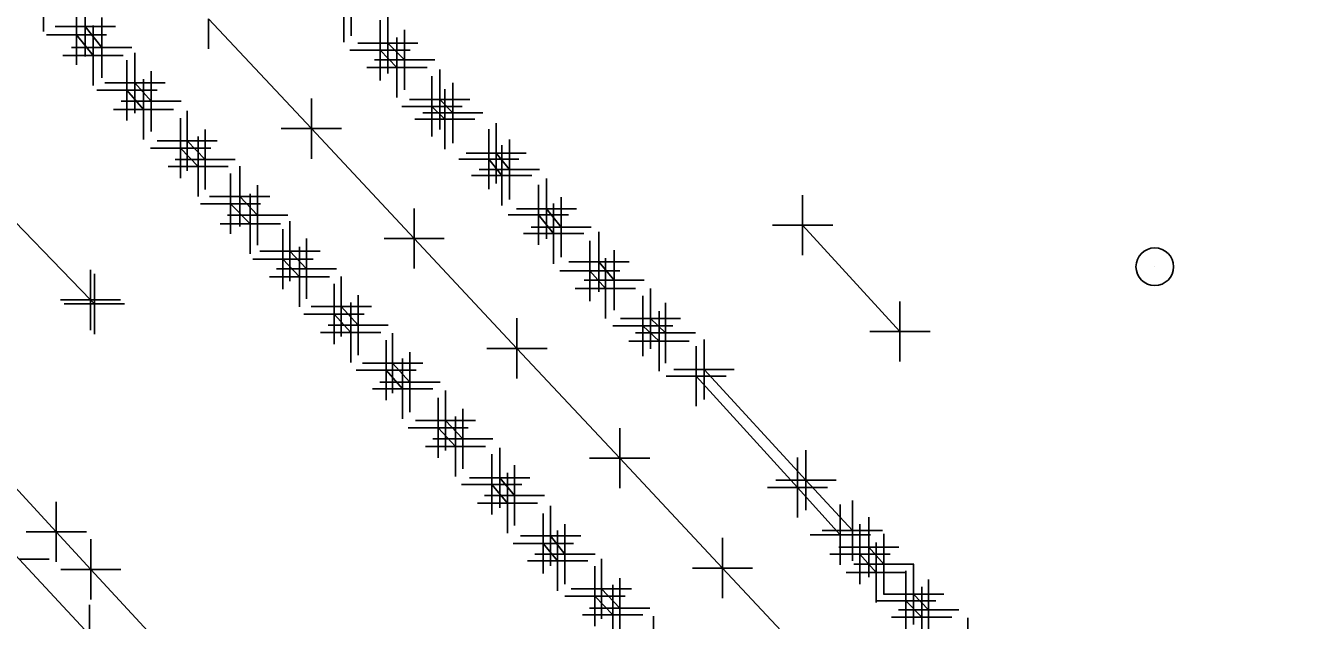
# Model space of a CAD drawing. Extents: x 0 to 1944463, y 0 to 420651.
# Drawn here: x 1943315.9 to 1943400.2, y 417295.8 to 417335.4 of the extents above; entities that cross this region are included whole.
import ezdxf

# ---------------------------------------------------------------- set-up
doc = ezdxf.new("R2010")
doc.units = 0
for name, color, linetype in [('SUR - DTM - Breaklines', 7, 'Continuous'), ('SUR - DTM - Breaklines - Points - Locators', 7, 'Continuous'), ('SUR - DTM - Spot Points - Locators', 7, 'Continuous'), ('SUR - TR-CTRL - Pavement Marking', 7, 'Continuous'), ('SUR - TR-CTRL - Pavement Marking - Points - Locators', 7, 'Continuous'), ('SUR - TRAN - Features', 7, 'Continuous')]:
    doc.layers.add(name, color=color, linetype=linetype)

msp = doc.modelspace()

# ---------------------------------------------------------------- linework, layer by layer
at = {"layer": 'SUR - DTM - Breaklines'}
msp.add_lwpolyline([(1943328.114, 417335.796), (1943334.944, 417328.492), (1943341.775, 417321.189), (1943348.605, 417313.885), (1943355.435, 417306.581), (1943362.266, 417299.277), (1943369.096, 417291.973), (1943375.926, 417284.669), (1943382.756, 417277.365), (1943389.587, 417270.061), (1943396.417, 417262.757), (1943403.247, 417255.453)], dxfattribs=at)
at = {"layer": 'SUR - DTM - Breaklines - Points - Locators'}
for p, q in [((1943328.114, 417335.796), (1943328.114, 417333.796)), ((1943334.944, 417328.492), (1943334.944, 417330.492)), ((1943334.944, 417328.492), (1943332.944, 417328.492)), ((1943334.944, 417328.492), (1943336.944, 417328.492)), ((1943334.944, 417328.492), (1943334.944, 417326.492)), ((1943341.775, 417321.189), (1943341.775, 417323.189)), ((1943341.775, 417321.189), (1943339.775, 417321.189)), ((1943341.775, 417321.189), (1943343.775, 417321.189)), ((1943341.775, 417321.189), (1943341.775, 417319.189)), ((1943348.605, 417313.885), (1943348.605, 417315.885)), ((1943348.605, 417313.885), (1943346.605, 417313.885)), ((1943348.605, 417313.885), (1943350.605, 417313.885)), ((1943348.605, 417313.885), (1943348.605, 417311.885)), ((1943355.435, 417306.581), (1943355.435, 417308.581)), ((1943355.435, 417306.581), (1943353.435, 417306.581)), ((1943355.435, 417306.581), (1943357.435, 417306.581)), ((1943355.435, 417306.581), (1943355.435, 417304.581)), ((1943362.266, 417299.277), (1943362.266, 417301.277)), ((1943362.266, 417299.277), (1943360.266, 417299.277)), ((1943362.266, 417299.277), (1943364.266, 417299.277)), ((1943362.266, 417299.277), (1943362.266, 417297.277))]:
    msp.add_line(p, q, dxfattribs=at)
at = {"layer": 'SUR - DTM - Spot Points - Locators'}
msp.add_line((1943391.01, 417319.3), (1943391.01, 417319.3), dxfattribs=at)
msp.add_circle((1943390.999, 417319.311), 1.25, dxfattribs=at)
at = {"layer": 'SUR - TR-CTRL - Pavement Marking'}
for points in [[(1943319.337, 417334.732), (1943320.434, 417333.36)], [(1943319.916, 417335.281), (1943321.013, 417333.878)], [(1943340.022, 417334.166), (1943341.143, 417333.069)], [(1943339.51, 417333.703), (1943340.631, 417332.556)], [(1943323.222, 417331.532), (1943324.295, 417330.312)], [(1943290.889, 417331.107), (1943297.664, 417323.752), (1943304.439, 417316.397), (1943311.214, 417309.042), (1943317.989, 417301.686), (1943320.289, 417299.189), (1943327.064, 417291.834), (1943333.839, 417284.479), (1943340.614, 417277.123), (1943347.389, 417269.768), (1943354.164, 417262.413), (1943358.443, 417257.768)], [(1943322.686, 417331.044), (1943323.783, 417329.776)], [(1943342.961, 417329.973), (1943343.815, 417329.119)], [(1943343.473, 417330.436), (1943344.351, 417329.534)], [(1943326.253, 417327.193), (1943327.423, 417325.973)], [(1943326.692, 417327.681), (1943327.886, 417326.437)], [(1943346.74, 417326.46), (1943347.593, 417325.387)], [(1943347.228, 417326.851), (1943348.105, 417325.777)], [(1943313.304, 417324.282), (1943320.265, 417317.103), (1943320.521, 417316.838)], [(1943330.181, 417323.991), (1943331.37, 417322.741)], [(1943329.572, 417323.503), (1943330.882, 417322.162)], [(1943350.568, 417323.167), (1943351.543, 417321.947)], [(1943350.032, 417322.761), (1943351.047, 417321.512)], [(1943367.592, 417322.075), (1943374.065, 417315.003)], [(1943333.521, 417320.349), (1943334.618, 417319.178)], [(1943333.058, 417319.812), (1943334.155, 417318.642)], [(1943354.059, 417319.641), (1943355.064, 417318.421)], [(1943353.449, 417319.031), (1943354.485, 417317.872)], [(1943336.454, 417316.167), (1943337.562, 417314.934)], [(1943336.934, 417316.666), (1943338.056, 417315.422)], [(1943356.978, 417315.375), (1943358.051, 417314.361)], [(1943357.485, 417315.863), (1943358.48, 417314.907)], [(1943340.345, 417312.899), (1943341.495, 417311.631)], [(1943339.916, 417312.431), (1943341.008, 417311.201)], [(1943360.523, 417312.03), (1943367.249, 417304.631), (1943370.099, 417301.495)], [(1943361.044, 417312.483), (1943367.813, 417305.122), (1943370.901, 417301.764)], [(1943343.375, 417308.602), (1943344.521, 417307.358)], [(1943343.863, 417309.089), (1943345.009, 417307.87)], [(1943347.465, 417305.28), (1943348.44, 417304.109)], [(1943346.928, 417304.841), (1943347.976, 417303.597)], [(1943350.845, 417301.423), (1943351.795, 417300.203)], [(1943350.357, 417300.91), (1943351.308, 417299.764)], [(1943371.406, 417300.202), (1943372.479, 417298.982)], [(1943371.991, 417300.665), (1943372.991, 417299.543)], [(1943354.22, 417297.893), (1943355.439, 417296.613)], [(1943353.793, 417297.405), (1943354.973, 417296.161)], [(1943374.458, 417297.09), (1943375.506, 417296.017)], [(1943374.97, 417297.529), (1943375.969, 417296.505)]]:
    msp.add_lwpolyline(points, dxfattribs=at)
at = {"layer": 'SUR - TR-CTRL - Pavement Marking - Points - Locators'}
for p, q in [((1943319.916, 417335.281), (1943319.916, 417337.281)), ((1943317.151, 417336.956), (1943317.151, 417334.956)), ((1943319.337, 417334.732), (1943319.337, 417336.732)), ((1943337.579, 417336.664), (1943337.579, 417334.664)), ((1943321.013, 417333.878), (1943321.013, 417335.878)), ((1943337.099, 417336.251), (1943337.099, 417334.251)), ((1943339.51, 417333.703), (1943339.51, 417335.703)), ((1943340.022, 417334.166), (1943340.022, 417336.166)), ((1943319.337, 417334.732), (1943317.337, 417334.732)), ((1943319.916, 417335.281), (1943317.916, 417335.281)), ((1943319.337, 417334.732), (1943321.337, 417334.732)), ((1943319.337, 417334.732), (1943319.337, 417332.732)), ((1943319.916, 417335.281), (1943321.916, 417335.281)), ((1943319.916, 417335.281), (1943319.916, 417333.281)), ((1943320.434, 417333.36), (1943320.434, 417335.36)), ((1943341.143, 417333.069), (1943341.143, 417335.069)), ((1943321.013, 417333.878), (1943319.013, 417333.878)), ((1943321.013, 417333.878), (1943323.013, 417333.878)), ((1943321.013, 417333.878), (1943321.013, 417331.878)), ((1943340.022, 417334.166), (1943338.022, 417334.166)), ((1943340.022, 417334.166), (1943342.022, 417334.166)), ((1943340.022, 417334.166), (1943340.022, 417332.166)), ((1943340.631, 417332.556), (1943340.631, 417334.556)), ((1943320.434, 417333.36), (1943318.434, 417333.36)), ((1943320.434, 417333.36), (1943322.434, 417333.36)), ((1943320.434, 417333.36), (1943320.434, 417331.36)), ((1943322.686, 417331.044), (1943322.686, 417333.044)), ((1943323.222, 417331.532), (1943323.222, 417333.532)), ((1943339.51, 417333.703), (1943337.51, 417333.703)), ((1943341.143, 417333.069), (1943339.143, 417333.069)), ((1943339.51, 417333.703), (1943341.51, 417333.703)), ((1943339.51, 417333.703), (1943339.51, 417331.703)), ((1943341.143, 417333.069), (1943343.143, 417333.069)), ((1943341.143, 417333.069), (1943341.143, 417331.069)), ((1943324.295, 417330.312), (1943324.295, 417332.312)), ((1943340.631, 417332.556), (1943338.631, 417332.556)), ((1943340.631, 417332.556), (1943342.631, 417332.556)), ((1943340.631, 417332.556), (1943340.631, 417330.556)), ((1943343.473, 417330.436), (1943343.473, 417332.436)), ((1943323.222, 417331.532), (1943321.222, 417331.532)), ((1943323.222, 417331.532), (1943325.222, 417331.532)), ((1943323.222, 417331.532), (1943323.222, 417329.532)), ((1943323.783, 417329.776), (1943323.783, 417331.776)), ((1943342.961, 417329.973), (1943342.961, 417331.973)), ((1943344.351, 417329.534), (1943344.351, 417331.534)), ((1943322.686, 417331.044), (1943320.686, 417331.044)), ((1943322.686, 417331.044), (1943324.686, 417331.044)), ((1943322.686, 417331.044), (1943322.686, 417329.044)), ((1943343.815, 417329.119), (1943343.815, 417331.119)), ((1943323.783, 417329.776), (1943321.783, 417329.776)), ((1943324.295, 417330.312), (1943322.295, 417330.312)), ((1943323.783, 417329.776), (1943325.783, 417329.776)), ((1943323.783, 417329.776), (1943323.783, 417327.776)), ((1943324.295, 417330.312), (1943326.295, 417330.312)), ((1943324.295, 417330.312), (1943324.295, 417328.312)), ((1943326.692, 417327.681), (1943326.692, 417329.681)), ((1943342.961, 417329.973), (1943340.961, 417329.973)), ((1943343.473, 417330.436), (1943341.473, 417330.436)), ((1943342.961, 417329.973), (1943344.961, 417329.973)), ((1943342.961, 417329.973), (1943342.961, 417327.973)), ((1943343.473, 417330.436), (1943345.473, 417330.436)), ((1943343.473, 417330.436), (1943343.473, 417328.436)), ((1943326.253, 417327.193), (1943326.253, 417329.193)), ((1943343.815, 417329.119), (1943341.815, 417329.119)), ((1943344.351, 417329.534), (1943342.351, 417329.534)), ((1943343.815, 417329.119), (1943345.815, 417329.119)), ((1943343.815, 417329.119), (1943343.815, 417327.119)), ((1943344.351, 417329.534), (1943346.351, 417329.534)), ((1943344.351, 417329.534), (1943344.351, 417327.534)), ((1943347.228, 417326.851), (1943347.228, 417328.851)), ((1943327.423, 417325.973), (1943327.423, 417327.973)), ((1943327.886, 417326.437), (1943327.886, 417328.437)), ((1943346.74, 417326.46), (1943346.74, 417328.46)), ((1943326.253, 417327.193), (1943324.253, 417327.193)), ((1943326.692, 417327.681), (1943324.692, 417327.681)), ((1943326.253, 417327.193), (1943328.253, 417327.193)), ((1943326.253, 417327.193), (1943326.253, 417325.193)), ((1943326.692, 417327.681), (1943328.692, 417327.681)), ((1943326.692, 417327.681), (1943326.692, 417325.681)), ((1943347.593, 417325.387), (1943347.593, 417327.387)), ((1943348.105, 417325.777), (1943348.105, 417327.777)), ((1943327.886, 417326.437), (1943325.886, 417326.437)), ((1943327.886, 417326.437), (1943329.886, 417326.437)), ((1943327.886, 417326.437), (1943327.886, 417324.437)), ((1943346.74, 417326.46), (1943344.74, 417326.46)), ((1943347.228, 417326.851), (1943345.228, 417326.851)), ((1943346.74, 417326.46), (1943348.74, 417326.46)), ((1943346.74, 417326.46), (1943346.74, 417324.46)), ((1943347.228, 417326.851), (1943349.228, 417326.851)), ((1943347.228, 417326.851), (1943347.228, 417324.851)), ((1943327.423, 417325.973), (1943325.423, 417325.973)), ((1943327.423, 417325.973), (1943329.423, 417325.973)), ((1943327.423, 417325.973), (1943327.423, 417323.973)), ((1943329.572, 417323.503), (1943329.572, 417325.503)), ((1943330.181, 417323.991), (1943330.181, 417325.991)), ((1943348.105, 417325.777), (1943346.105, 417325.777)), ((1943348.105, 417325.777), (1943350.105, 417325.777)), ((1943348.105, 417325.777), (1943348.105, 417323.777)), ((1943331.37, 417322.741), (1943331.37, 417324.741)), ((1943347.593, 417325.387), (1943345.593, 417325.387)), ((1943347.593, 417325.387), (1943349.593, 417325.387)), ((1943347.593, 417325.387), (1943347.593, 417323.387)), ((1943350.032, 417322.761), (1943350.032, 417324.761)), ((1943350.568, 417323.167), (1943350.568, 417325.167)), ((1943330.181, 417323.991), (1943328.181, 417323.991)), ((1943330.181, 417323.991), (1943332.181, 417323.991)), ((1943330.181, 417323.991), (1943330.181, 417321.991)), ((1943330.882, 417322.162), (1943330.882, 417324.162)), ((1943351.543, 417321.947), (1943351.543, 417323.947)), ((1943367.592, 417322.075), (1943367.592, 417324.075)), ((1943329.572, 417323.503), (1943327.572, 417323.503)), ((1943329.572, 417323.503), (1943331.572, 417323.503)), ((1943329.572, 417323.503), (1943329.572, 417321.503)), ((1943350.568, 417323.167), (1943348.568, 417323.167)), ((1943350.568, 417323.167), (1943352.568, 417323.167)), ((1943350.568, 417323.167), (1943350.568, 417321.167)), ((1943351.047, 417321.512), (1943351.047, 417323.512)), ((1943330.882, 417322.162), (1943328.882, 417322.162)), ((1943331.37, 417322.741), (1943329.37, 417322.741)), ((1943330.882, 417322.162), (1943332.882, 417322.162)), ((1943330.882, 417322.162), (1943330.882, 417320.162)), ((1943331.37, 417322.741), (1943333.37, 417322.741)), ((1943331.37, 417322.741), (1943331.37, 417320.741)), ((1943333.521, 417320.349), (1943333.521, 417322.349)), ((1943350.032, 417322.761), (1943348.032, 417322.761)), ((1943350.032, 417322.761), (1943352.032, 417322.761)), ((1943350.032, 417322.761), (1943350.032, 417320.761)), ((1943367.592, 417322.075), (1943365.592, 417322.075)), ((1943367.592, 417322.075), (1943369.592, 417322.075)), ((1943367.592, 417322.075), (1943367.592, 417320.075)), ((1943333.058, 417319.812), (1943333.058, 417321.812)), ((1943334.618, 417319.178), (1943334.618, 417321.178)), ((1943351.047, 417321.512), (1943349.047, 417321.512)), ((1943351.543, 417321.947), (1943349.543, 417321.947)), ((1943351.047, 417321.512), (1943353.047, 417321.512)), ((1943351.047, 417321.512), (1943351.047, 417319.512)), ((1943351.543, 417321.947), (1943353.543, 417321.947)), ((1943351.543, 417321.947), (1943351.543, 417319.947)), ((1943354.059, 417319.641), (1943354.059, 417321.641)), ((1943333.521, 417320.349), (1943331.521, 417320.349)), ((1943333.521, 417320.349), (1943335.521, 417320.349)), ((1943333.521, 417320.349), (1943333.521, 417318.349)), ((1943334.155, 417318.642), (1943334.155, 417320.642)), ((1943353.449, 417319.031), (1943353.449, 417321.031)), ((1943355.064, 417318.421), (1943355.064, 417320.421)), ((1943333.058, 417319.812), (1943331.058, 417319.812)), ((1943333.058, 417319.812), (1943335.058, 417319.812)), ((1943333.058, 417319.812), (1943333.058, 417317.812)), ((1943354.059, 417319.641), (1943352.059, 417319.641)), ((1943354.059, 417319.641), (1943356.059, 417319.641)), ((1943354.059, 417319.641), (1943354.059, 417317.641)), ((1943354.485, 417317.872), (1943354.485, 417319.872)), ((1943320.265, 417317.103), (1943320.265, 417319.103)), ((1943320.521, 417316.838), (1943320.521, 417318.838)), ((1943334.618, 417319.178), (1943332.618, 417319.178)), ((1943334.618, 417319.178), (1943336.618, 417319.178)), ((1943334.618, 417319.178), (1943334.618, 417317.178)), ((1943336.934, 417316.666), (1943336.934, 417318.666)), ((1943353.449, 417319.031), (1943351.449, 417319.031)), ((1943353.449, 417319.031), (1943355.449, 417319.031)), ((1943353.449, 417319.031), (1943353.449, 417317.031)), ((1943334.155, 417318.642), (1943332.155, 417318.642)), ((1943334.155, 417318.642), (1943336.155, 417318.642)), ((1943334.155, 417318.642), (1943334.155, 417316.642)), ((1943336.454, 417316.167), (1943336.454, 417318.167)), ((1943354.485, 417317.872), (1943352.485, 417317.872)), ((1943355.064, 417318.421), (1943353.064, 417318.421)), ((1943354.485, 417317.872), (1943356.485, 417317.872)), ((1943354.485, 417317.872), (1943354.485, 417315.872)), ((1943355.064, 417318.421), (1943357.064, 417318.421)), ((1943355.064, 417318.421), (1943355.064, 417316.421)), ((1943357.485, 417315.863), (1943357.485, 417317.863)), ((1943320.265, 417317.103), (1943318.265, 417317.103)), ((1943320.265, 417317.103), (1943322.265, 417317.103)), ((1943320.265, 417317.103), (1943320.265, 417315.103)), ((1943338.056, 417315.422), (1943338.056, 417317.422)), ((1943356.978, 417315.375), (1943356.978, 417317.375)), ((1943374.065, 417315.003), (1943374.065, 417317.003)), ((1943320.521, 417316.838), (1943318.521, 417316.838)), ((1943320.521, 417316.838), (1943322.521, 417316.838)), ((1943320.521, 417316.838), (1943320.521, 417314.838)), ((1943336.454, 417316.167), (1943334.454, 417316.167)), ((1943336.934, 417316.666), (1943334.934, 417316.666)), ((1943336.454, 417316.167), (1943338.454, 417316.167)), ((1943336.454, 417316.167), (1943336.454, 417314.167)), ((1943336.934, 417316.666), (1943338.934, 417316.666)), ((1943336.934, 417316.666), (1943336.934, 417314.666)), ((1943337.562, 417314.934), (1943337.562, 417316.934)), ((1943358.051, 417314.361), (1943358.051, 417316.361)), ((1943358.48, 417314.907), (1943358.48, 417316.907)), ((1943338.056, 417315.422), (1943336.056, 417315.422)), ((1943338.056, 417315.422), (1943340.056, 417315.422)), ((1943338.056, 417315.422), (1943338.056, 417313.422)), ((1943356.978, 417315.375), (1943354.978, 417315.375)), ((1943357.485, 417315.863), (1943355.485, 417315.863)), ((1943356.978, 417315.375), (1943358.978, 417315.375)), ((1943356.978, 417315.375), (1943356.978, 417313.375)), ((1943357.485, 417315.863), (1943359.485, 417315.863)), ((1943357.485, 417315.863), (1943357.485, 417313.863)), ((1943337.562, 417314.934), (1943335.562, 417314.934)), ((1943337.562, 417314.934), (1943339.562, 417314.934)), ((1943337.562, 417314.934), (1943337.562, 417312.934)), ((1943340.345, 417312.899), (1943340.345, 417314.899)), ((1943358.48, 417314.907), (1943356.48, 417314.907)), ((1943358.48, 417314.907), (1943360.48, 417314.907)), ((1943358.48, 417314.907), (1943358.48, 417312.907)), ((1943361.044, 417312.483), (1943361.044, 417314.483)), ((1943374.065, 417315.003), (1943372.065, 417315.003)), ((1943374.065, 417315.003), (1943376.065, 417315.003)), ((1943374.065, 417315.003), (1943374.065, 417313.003)), ((1943339.916, 417312.431), (1943339.916, 417314.431)), ((1943341.495, 417311.631), (1943341.495, 417313.631)), ((1943358.051, 417314.361), (1943356.051, 417314.361)), ((1943358.051, 417314.361), (1943360.051, 417314.361)), ((1943358.051, 417314.361), (1943358.051, 417312.361)), ((1943360.523, 417312.03), (1943360.523, 417314.03)), ((1943340.345, 417312.899), (1943338.345, 417312.899)), ((1943340.345, 417312.899), (1943342.345, 417312.899)), ((1943340.345, 417312.899), (1943340.345, 417310.899)), ((1943341.008, 417311.201), (1943341.008, 417313.201)), ((1943339.916, 417312.431), (1943337.916, 417312.431)), ((1943339.916, 417312.431), (1943341.916, 417312.431)), ((1943339.916, 417312.431), (1943339.916, 417310.431)), ((1943360.523, 417312.03), (1943358.523, 417312.03)), ((1943361.044, 417312.483), (1943359.044, 417312.483)), ((1943360.523, 417312.03), (1943362.523, 417312.03)), ((1943360.523, 417312.03), (1943360.523, 417310.03)), ((1943361.044, 417312.483), (1943363.044, 417312.483)), ((1943361.044, 417312.483), (1943361.044, 417310.483)), ((1943341.008, 417311.201), (1943339.008, 417311.201)), ((1943341.495, 417311.631), (1943339.495, 417311.631)), ((1943341.008, 417311.201), (1943343.008, 417311.201)), ((1943341.008, 417311.201), (1943341.008, 417309.201)), ((1943341.495, 417311.631), (1943343.495, 417311.631)), ((1943341.495, 417311.631), (1943341.495, 417309.631)), ((1943343.863, 417309.089), (1943343.863, 417311.089)), ((1943343.375, 417308.602), (1943343.375, 417310.602)), ((1943345.009, 417307.87), (1943345.009, 417309.87)), ((1943343.375, 417308.602), (1943341.375, 417308.602)), ((1943343.863, 417309.089), (1943341.863, 417309.089)), ((1943343.375, 417308.602), (1943345.375, 417308.602)), ((1943343.375, 417308.602), (1943343.375, 417306.602)), ((1943343.863, 417309.089), (1943345.863, 417309.089)), ((1943343.863, 417309.089), (1943343.863, 417307.089)), ((1943344.521, 417307.358), (1943344.521, 417309.358)), ((1943345.009, 417307.87), (1943343.009, 417307.87)), ((1943345.009, 417307.87), (1943347.009, 417307.87)), ((1943345.009, 417307.87), (1943345.009, 417305.87)), ((1943344.521, 417307.358), (1943342.521, 417307.358)), ((1943344.521, 417307.358), (1943346.521, 417307.358)), ((1943344.521, 417307.358), (1943344.521, 417305.358)), ((1943347.465, 417305.28), (1943347.465, 417307.28)), ((1943367.813, 417305.122), (1943367.813, 417307.122)), ((1943346.928, 417304.841), (1943346.928, 417306.841)), ((1943348.44, 417304.109), (1943348.44, 417306.109)), ((1943367.249, 417304.631), (1943367.249, 417306.631)), ((1943347.465, 417305.28), (1943345.465, 417305.28)), ((1943347.465, 417305.28), (1943349.465, 417305.28)), ((1943347.465, 417305.28), (1943347.465, 417303.28)), ((1943347.976, 417303.597), (1943347.976, 417305.597)), ((1943346.928, 417304.841), (1943344.928, 417304.841)), ((1943346.928, 417304.841), (1943348.928, 417304.841)), ((1943346.928, 417304.841), (1943346.928, 417302.841)), ((1943367.249, 417304.631), (1943365.249, 417304.631)), ((1943367.813, 417305.122), (1943365.813, 417305.122)), ((1943367.249, 417304.631), (1943369.249, 417304.631)), ((1943367.249, 417304.631), (1943367.249, 417302.631)), ((1943367.813, 417305.122), (1943369.813, 417305.122)), ((1943367.813, 417305.122), (1943367.813, 417303.122)), ((1943347.976, 417303.597), (1943345.976, 417303.597)), ((1943348.44, 417304.109), (1943346.44, 417304.109)), ((1943347.976, 417303.597), (1943349.976, 417303.597)), ((1943347.976, 417303.597), (1943347.976, 417301.597)), ((1943348.44, 417304.109), (1943350.44, 417304.109)), ((1943348.44, 417304.109), (1943348.44, 417302.109)), ((1943370.099, 417301.495), (1943370.099, 417303.495)), ((1943370.901, 417301.764), (1943370.901, 417303.764)), ((1943350.357, 417300.91), (1943350.357, 417302.91)), ((1943350.845, 417301.423), (1943350.845, 417303.423)), ((1943371.991, 417300.665), (1943371.991, 417302.665)), ((1943351.795, 417300.203), (1943351.795, 417302.203)), ((1943371.406, 417300.202), (1943371.406, 417302.202)), ((1943350.845, 417301.423), (1943348.845, 417301.423)), ((1943350.845, 417301.423), (1943352.845, 417301.423)), ((1943350.845, 417301.423), (1943350.845, 417299.423)), ((1943351.308, 417299.764), (1943351.308, 417301.764)), ((1943370.099, 417301.495), (1943368.099, 417301.495)), ((1943370.901, 417301.764), (1943368.901, 417301.764)), ((1943370.099, 417301.495), (1943372.099, 417301.495)), ((1943370.099, 417301.495), (1943370.099, 417299.495)), ((1943370.901, 417301.764), (1943372.901, 417301.764)), ((1943370.901, 417301.764), (1943370.901, 417299.764)), ((1943372.479, 417298.982), (1943372.479, 417300.982)), ((1943372.991, 417299.543), (1943372.991, 417301.543)), ((1943350.357, 417300.91), (1943348.357, 417300.91)), ((1943351.795, 417300.203), (1943349.795, 417300.203)), ((1943350.357, 417300.91), (1943352.357, 417300.91)), ((1943350.357, 417300.91), (1943350.357, 417298.91)), ((1943351.795, 417300.203), (1943353.795, 417300.203)), ((1943351.795, 417300.203), (1943351.795, 417298.203)), ((1943371.406, 417300.202), (1943369.406, 417300.202)), ((1943371.991, 417300.665), (1943369.991, 417300.665)), ((1943371.406, 417300.202), (1943373.406, 417300.202)), ((1943371.406, 417300.202), (1943371.406, 417298.202)), ((1943371.991, 417300.665), (1943373.991, 417300.665)), ((1943371.991, 417300.665), (1943371.991, 417298.665)), ((1943351.308, 417299.764), (1943349.308, 417299.764)), ((1943351.308, 417299.764), (1943353.308, 417299.764)), ((1943351.308, 417299.764), (1943351.308, 417297.764)), ((1943353.793, 417297.405), (1943353.793, 417299.405)), ((1943354.22, 417297.893), (1943354.22, 417299.893)), ((1943372.991, 417299.543), (1943370.991, 417299.543)), ((1943372.991, 417299.543), (1943374.991, 417299.543)), ((1943372.991, 417299.543), (1943372.991, 417297.543)), ((1943374.97, 417297.529), (1943374.97, 417299.529)), ((1943355.439, 417296.613), (1943355.439, 417298.613)), ((1943372.479, 417298.982), (1943370.479, 417298.982)), ((1943372.479, 417298.982), (1943374.479, 417298.982)), ((1943372.479, 417298.982), (1943372.479, 417296.982)), ((1943374.458, 417297.09), (1943374.458, 417299.09)), ((1943375.969, 417296.505), (1943375.969, 417298.505)), ((1943354.22, 417297.893), (1943352.22, 417297.893)), ((1943354.22, 417297.893), (1943356.22, 417297.893)), ((1943354.22, 417297.893), (1943354.22, 417295.893)), ((1943354.973, 417296.161), (1943354.973, 417298.161)), ((1943375.506, 417296.017), (1943375.506, 417298.017)), ((1943353.793, 417297.405), (1943351.793, 417297.405)), ((1943353.793, 417297.405), (1943355.793, 417297.405)), ((1943353.793, 417297.405), (1943353.793, 417295.405)), ((1943374.458, 417297.09), (1943372.458, 417297.09)), ((1943374.97, 417297.529), (1943372.97, 417297.529)), ((1943374.458, 417297.09), (1943376.458, 417297.09)), ((1943374.458, 417297.09), (1943374.458, 417295.09)), ((1943374.97, 417297.529), (1943376.97, 417297.529)), ((1943374.97, 417297.529), (1943374.97, 417295.529)), ((1943354.973, 417296.161), (1943352.973, 417296.161)), ((1943355.439, 417296.613), (1943353.439, 417296.613)), ((1943354.973, 417296.161), (1943356.973, 417296.161)), ((1943354.973, 417296.161), (1943354.973, 417294.161)), ((1943355.439, 417296.613), (1943357.439, 417296.613)), ((1943355.439, 417296.613), (1943355.439, 417294.613)), ((1943357.687, 417294.067), (1943357.687, 417296.067)), ((1943375.506, 417296.017), (1943373.506, 417296.017)), ((1943375.969, 417296.505), (1943373.969, 417296.505)), ((1943375.506, 417296.017), (1943377.506, 417296.017)), ((1943375.506, 417296.017), (1943375.506, 417294.017)), ((1943375.969, 417296.505), (1943377.969, 417296.505)), ((1943375.969, 417296.505), (1943375.969, 417294.505)), ((1943378.576, 417293.956), (1943378.576, 417295.956))]:
    msp.add_line(p, q, dxfattribs=at)
at = {"layer": 'SUR - TRAN - Features'}
for p, q in [((1943317.989, 417301.686), (1943317.989, 417303.686)), ((1943317.989, 417301.686), (1943315.989, 417301.686)), ((1943317.989, 417301.686), (1943319.989, 417301.686)), ((1943317.989, 417301.686), (1943317.989, 417299.686)), ((1943320.289, 417299.189), (1943320.289, 417301.189)), ((1943315.525, 417299.873), (1943317.525, 417299.873)), ((1943320.289, 417299.189), (1943318.289, 417299.189)), ((1943320.289, 417299.189), (1943322.289, 417299.189)), ((1943320.289, 417299.189), (1943320.289, 417297.189)), ((1943320.194, 417294.84), (1943320.194, 417296.84))]:
    msp.add_line(p, q, dxfattribs=at)
msp.add_lwpolyline([(1943288.321, 417329.197), (1943295.122, 417321.866), (1943301.923, 417314.535), (1943308.724, 417307.204), (1943315.525, 417299.873), (1943320.194, 417294.84), (1943326.954, 417287.471), (1943333.714, 417280.102), (1943340.474, 417272.733), (1943347.234, 417265.364), (1943353.994, 417257.995), (1943356.391, 417255.381)], dxfattribs=at)

doc.saveas('drawing.dxf')
